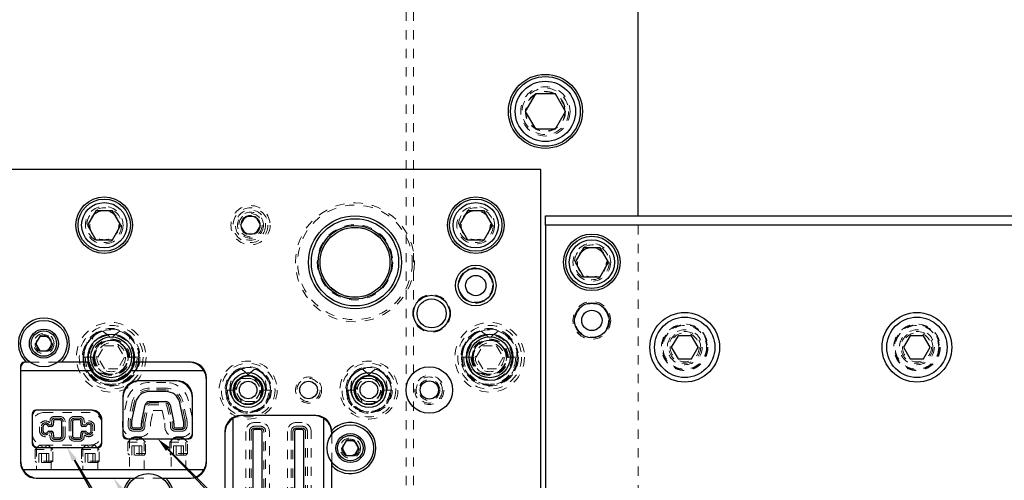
# Model space of a CAD drawing. Header units: inches. Extents: x 1802 to 2468, y -253 to -72.
# Tile 323 of 570: x 2078.8 to 2089.41, y -87.59 to -82.63. Entities that reach past the tile are written whole.
import ezdxf

# ---------------------------------------------------------------- set-up
doc = ezdxf.new("R2010")
doc.units = ezdxf.units.IN
doc.header["$LTSCALE"] = 0.5
doc.header["$MEASUREMENT"] = 0
doc.linetypes.add('HIDDEN', pattern=[0.225, 0.15, -0.075])
for name, color, linetype in [('DIE-M-S', 8, 'Continuous'), ('DIE-M-S2', 1, 'Continuous'), ('DIE-M-S3', 8, 'Continuous'), ('DSS-M-S', 53, 'Continuous'), ('RAI-M-S', 8, 'Continuous'), ('SID-M-S', 105, 'Continuous'), ('SVD-M-S', 8, 'Continuous')]:
    doc.layers.add(name, color=color, linetype=linetype)

msp = doc.modelspace()

# ---------------------------------------------------------------- linework, layer by layer
at = {"layer": 'DIE-M-S', "linetype": 'Continuous', "lineweight": 25}
for p, q in [((2084.41416, -84.2431), (2069.91416, -84.2431)), ((2084.41416, -91.7931), (2084.41416, -84.2431)), ((2078.81416, -86.3581), (2078.81416, -87.3981)), ((2078.87541, -86.3181), (2078.85416, -86.3181)), ((2078.91416, -86.3181), (2078.87541, -86.3181)), ((2078.91416, -86.3181), (2078.87541, -86.3181)), ((2079.2529, -86.3181), (2079.21416, -86.3181)), ((2079.2529, -86.3181), (2079.21416, -86.3181)), ((2079.54473, -86.3181), (2079.2529, -86.3181)), ((2080.64416, -86.3181), (2080.03358, -86.3181)), ((2078.81416, -86.4081), (2078.81416, -87.3781)), ((2078.81416, -86.4081), (2079.57169, -86.4081)), ((2080.00663, -86.4081), (2080.78571, -86.4081)), ((2080.81416, -87.3981), (2080.81416, -86.4881)), ((2080.49416, -86.51761), (2080.08416, -86.51761)), ((2080.81416, -87.3781), (2080.81416, -86.5081)), ((2079.91416, -86.68761), (2079.91416, -87.10261)), ((2080.66416, -87.10261), (2080.66416, -86.68761)), ((2078.93916, -86.87548), (2078.93916, -87.19548)), ((2079.58416, -86.83548), (2078.97916, -86.83548)), ((2081.99416, -86.8931), (2081.18416, -86.8931)), ((2079.68916, -87.19548), (2079.68916, -86.94048)), ((2081.01416, -87.0631), (2081.01416, -87.80436)), ((2082.16416, -87.0931), (2082.16416, -87.0631)), ((2078.97916, -87.23548), (2079.64916, -87.23548)), ((2079.95416, -87.14261), (2080.62416, -87.14261)), ((2082.16416, -87.43185), (2082.16416, -87.3931)), ((2082.16416, -87.92269), (2082.16416, -87.43185)), ((2080.78571, -87.4781), (2078.8426, -87.4781)), ((2078.98416, -87.5681), (2080.00041, -87.5681)), ((2080.00041, -87.5681), (2080.03916, -87.5681)), ((2080.00041, -87.5681), (2080.03916, -87.5681)), ((2080.33916, -87.5681), (2080.3779, -87.5681)), ((2080.33916, -87.5681), (2080.3779, -87.5681)), ((2080.3779, -87.5681), (2080.64416, -87.5681))]:
    msp.add_line(p, q, dxfattribs=at)
at = {"layer": 'DIE-M-S', "linetype": 'HIDDEN', "lineweight": 18}
for p, q in [((2079.21416, -86.3181), (2078.91416, -86.3181)), ((2079.21416, -86.3181), (2078.91416, -86.3181)), ((2082.16416, -87.3931), (2082.16416, -87.0931)), ((2078.98466, -87.23548), (2078.98466, -87.4781)), ((2079.14366, -87.4781), (2079.14366, -87.23548)), ((2079.48466, -87.23548), (2079.48466, -87.4781)), ((2079.64366, -87.4781), (2079.64366, -87.23548)), ((2079.98466, -87.14261), (2079.98466, -87.4781)), ((2080.14366, -87.4781), (2080.14366, -87.14261)), ((2080.43466, -87.14261), (2080.43466, -87.4781)), ((2080.59366, -87.4781), (2080.59366, -87.14261)), ((2080.03916, -87.5681), (2080.33916, -87.5681)), ((2080.03916, -87.5681), (2080.33916, -87.5681))]:
    msp.add_line(p, q, dxfattribs=at)
at = {"layer": 'DIE-M-S', "linetype": 'Continuous', "lineweight": 25}
for centre, radius in [((2079.71416, -84.8431), 0.3045), ((2083.71416, -84.8431), 0.3045), ((2081.28916, -84.8431), 0.1005), ((2082.41416, -85.2431), 0.5006), ((2083.71416, -85.4931), 0.21875), ((2083.71416, -85.4931), 0.1875), ((2083.23916, -85.7931), 0.195), ((2083.23916, -85.7931), 0.15625), ((2083.21416, -86.6181), 0.25), ((2081.26416, -86.6181), 0.1875), ((2082.56416, -86.6181), 0.1875), ((2081.91416, -86.6181), 0.09475)]:
    msp.add_circle(centre, radius, dxfattribs=at)
at = {"layer": 'DIE-M-S', "linetype": 'HIDDEN', "lineweight": 18}
for centre, radius in [((2079.71416, -84.8431), 0.203), ((2082.41416, -85.2431), 0.64), ((2083.71416, -84.8431), 0.203), ((2079.06416, -86.1181), 0.0795), ((2082.36416, -87.2431), 0.0795)]:
    msp.add_circle(centre, radius, dxfattribs=at)
at = {"layer": 'DIE-M-S', "linetype": 'Continuous', "lineweight": 25}
for centre, radius, start, end in [((2079.06416, -86.1181), 0.275, 313.341758, 226.658242), ((2078.87416, -86.3781), 0.06, 90, 180), ((2078.85416, -86.3581), 0.04, 90, 180), ((2079.78916, -86.2656), 0.26, 191.649438, 213.235182), ((2079.78916, -86.2656), 0.26, 326.764818, 348.350562), ((2080.62416, -86.5081), 0.19, 31.756864, 90), ((2080.64416, -86.4881), 0.17, 0, 90), ((2079.78916, -86.2656), 0.26, 213.235182, 326.764818), ((2080.62416, -86.5081), 0.19, 0, 31.756864), ((2080.08416, -86.68761), 0.17, 90, 180), ((2080.49416, -86.68761), 0.17, 0, 90), ((2078.97916, -86.87548), 0.04, 90, 180), ((2079.58416, -86.94048), 0.105, 0, 90), ((2081.18416, -87.0631), 0.17, 90, 180), ((2081.99416, -87.0631), 0.17, 2.872487, 90), ((2082.36416, -87.2431), 0.275, 223.341758, 136.723121), ((2079.95416, -87.10261), 0.04, 180, 270), ((2080.62416, -87.10261), 0.04, 270, 0), ((2081.99416, -87.0631), 0.17, 0, 2.872487), ((2078.97916, -87.19548), 0.04, 180, 270), ((2079.64916, -87.19548), 0.04, 270, 0), ((2079.00416, -87.3781), 0.19, 180, 211.756864), ((2078.98416, -87.3981), 0.17, 180, 270), ((2080.64416, -87.3981), 0.17, 270, 0), ((2080.62416, -87.3781), 0.19, 328.243136, 0), ((2079.00416, -87.3781), 0.19, 211.756864, 270), ((2080.62416, -87.3781), 0.19, 270, 328.243136), ((2080.18916, -87.7681), 0.275, 133.341758, 46.658242)]:
    msp.add_arc(centre, radius, start, end, dxfattribs=at)
at = {"layer": 'DIE-M-S2', "linetype": 'Continuous', "lineweight": 25}
for p, q in [((2080.47416, -86.51761), (2080.10416, -86.51761)), ((2079.91416, -86.70761), (2079.91416, -87.08261)), ((2080.37773, -86.63401), (2080.20059, -86.63401)), ((2080.66416, -87.08261), (2080.66416, -86.70761)), ((2080.05127, -86.75433), (2080.01301, -86.93014)), ((2080.11776, -86.95293), (2080.15602, -86.77712)), ((2080.20059, -86.74121), (2080.37773, -86.74121)), ((2080.4223, -86.77712), (2080.46056, -86.95293)), ((2080.5653, -86.93014), (2080.52704, -86.75433)), ((2078.93916, -86.89548), (2078.93916, -87.17548)), ((2079.56416, -86.83548), (2078.99916, -86.83548)), ((2081.10416, -88.2881), (2081.10416, -86.92155)), ((2081.97416, -86.8931), (2081.20416, -86.8931)), ((2082.07416, -86.92155), (2082.07416, -88.07603)), ((2079.05446, -87.0132), (2079.05446, -87.05777)), ((2079.14664, -87.0096), (2079.11816, -87.0096)), ((2079.16657, -86.9503), (2079.16266, -86.99491)), ((2079.23306, -86.93788), (2079.18012, -86.93788)), ((2079.25666, -87.10948), (2079.25666, -86.96148)), ((2079.37166, -86.96148), (2079.37166, -87.10948)), ((2079.4482, -86.93788), (2079.39526, -86.93788)), ((2079.46566, -86.99491), (2079.46175, -86.9503)), ((2079.51016, -87.0096), (2079.48168, -87.0096)), ((2079.57386, -87.05777), (2079.57386, -87.0132)), ((2079.68916, -87.17548), (2079.68916, -86.96048)), ((2080.00839, -86.9731), (2080.00839, -87.00261)), ((2080.03199, -87.02621), (2080.09699, -87.02621)), ((2080.11559, -87.00761), (2080.11559, -86.9731)), ((2080.46272, -86.9731), (2080.46272, -87.00761)), ((2080.48132, -87.02621), (2080.54632, -87.02621)), ((2080.56992, -87.00261), (2080.56992, -86.9731)), ((2079.11816, -87.06137), (2079.14664, -87.06137)), ((2079.16266, -87.07605), (2079.16657, -87.12067)), ((2079.18012, -87.13308), (2079.23306, -87.13308)), ((2079.39526, -87.13308), (2079.4482, -87.13308)), ((2079.46175, -87.12067), (2079.46566, -87.07605)), ((2079.48168, -87.06137), (2079.51016, -87.06137)), ((2081.31339, -87.06322), (2081.31339, -88.14322)), ((2081.39699, -87.04462), (2081.33199, -87.04462)), ((2081.41559, -88.07549), (2081.41559, -87.06322)), ((2081.76272, -87.06322), (2081.76272, -88.07549)), ((2081.84632, -87.04462), (2081.78132, -87.04462)), ((2081.86492, -88.14322), (2081.86492, -87.06322)), ((2082.16416, -87.0931), (2082.16416, -87.0831)), ((2078.99916, -87.23548), (2079.62916, -87.23548)), ((2079.97416, -87.14261), (2080.60416, -87.14261)), ((2082.16416, -87.43185), (2082.16416, -87.3931))]:
    msp.add_line(p, q, dxfattribs=at)
at = {"layer": 'DIE-M-S2', "linetype": 'HIDDEN', "lineweight": 18}
msp.add_line((2082.16416, -87.3931), (2082.16416, -87.0931), dxfattribs=at)
at = {"layer": 'DIE-M-S2', "linetype": 'Continuous', "lineweight": 25}
for radius in [0.25, 0.09835]:
    msp.add_circle((2083.21416, -86.6181), radius, dxfattribs=at)
at = {"layer": 'DIE-M-S2', "linetype": 'HIDDEN', "lineweight": 18}
msp.add_circle((2083.21416, -86.6181), 0.11238, dxfattribs=at)
at = {"layer": 'DIE-M-S2', "linetype": 'Continuous', "lineweight": 25}
for centre, radius, start, end in [((2080.10416, -86.70761), 0.19, 90, 180), ((2080.47416, -86.70761), 0.19, 0, 90), ((2080.20059, -86.78682), 0.15281, 90, 167.722994), ((2080.37773, -86.78682), 0.15281, 12.277006, 90), ((2080.20059, -86.78682), 0.04561, 90, 167.722994), ((2080.37773, -86.78682), 0.04561, 12.277006, 90), ((2078.99916, -86.89548), 0.06, 90, 180), ((2079.56416, -86.96048), 0.125, 0, 90), ((2081.20416, -87.0831), 0.19, 121.756864, 180), ((2081.20416, -87.0831), 0.19, 90, 121.756864), ((2081.97416, -87.0831), 0.19, 58.243136, 90), ((2081.97416, -87.0831), 0.19, 0, 58.243136), ((2079.08069, -87.0132), 0.02624, 27.717748, 180), ((2079.11816, -86.99351), 0.01609, 207.717748, 270), ((2079.14664, -86.99351), 0.01609, 270, 355), ((2079.18012, -86.95148), 0.0136, 90, 175), ((2079.23306, -86.96148), 0.0236, 0, 90), ((2079.39526, -86.96148), 0.0236, 90, 180), ((2079.4482, -86.95148), 0.0136, 5, 90), ((2079.48168, -86.99351), 0.01609, 185, 270), ((2079.51016, -86.99351), 0.01609, 270, 332.282252), ((2079.54762, -87.0132), 0.02624, 0, 152.282252), ((2080.21042, -86.9731), 0.20203, 167.722994, 180), ((2080.03199, -87.00261), 0.0236, 180, 270), ((2080.09699, -87.00761), 0.0186, 270, 0), ((2080.21042, -86.9731), 0.09483, 167.722994, 180), ((2080.3679, -86.9731), 0.09483, 0, 12.277006), ((2080.48132, -87.00761), 0.0186, 180, 270), ((2080.54632, -87.00261), 0.0236, 270, 0), ((2080.3679, -86.9731), 0.20203, 0, 12.277006), ((2079.08069, -87.05777), 0.02624, 180, 332.282252), ((2079.11816, -87.07746), 0.01609, 90, 152.282252), ((2079.14664, -87.07746), 0.01609, 5, 90), ((2079.18012, -87.11948), 0.0136, 185, 270), ((2079.23306, -87.10948), 0.0236, 270, 0), ((2079.39526, -87.10948), 0.0236, 180, 270), ((2079.4482, -87.11948), 0.0136, 270, 355), ((2079.48168, -87.07746), 0.01609, 90, 175), ((2079.51016, -87.07746), 0.01609, 27.717748, 90), ((2079.54762, -87.05777), 0.02624, 207.717748, 0), ((2079.97416, -87.08261), 0.06, 180, 270), ((2080.60416, -87.08261), 0.06, 270, 0), ((2081.33199, -87.06322), 0.0186, 90, 180), ((2081.39699, -87.06322), 0.0186, 0, 90), ((2081.78132, -87.06322), 0.0186, 90, 180), ((2081.84632, -87.06322), 0.0186, 0, 90), ((2078.99916, -87.17548), 0.06, 180, 270), ((2079.62916, -87.17548), 0.06, 270, 0)]:
    msp.add_arc(centre, radius, start, end, dxfattribs=at)
at = {"layer": 'DIE-M-S3', "linetype": 'HIDDEN', "lineweight": 18}
for p, q in [((2080.37773, -86.59761), (2080.20059, -86.59761)), ((2080.37773, -86.61761), (2080.20059, -86.61761)), ((2080.01571, -86.74659), (2079.97745, -86.9224)), ((2080.03525, -86.75084), (2079.99699, -86.92665)), ((2080.13379, -86.95642), (2080.17205, -86.78061)), ((2080.15333, -86.96067), (2080.19159, -86.78486)), ((2080.20059, -86.75761), (2080.37773, -86.75761)), ((2080.20059, -86.77761), (2080.37773, -86.77761)), ((2080.38673, -86.78486), (2080.42499, -86.96067)), ((2080.40627, -86.78061), (2080.44453, -86.95642)), ((2080.58133, -86.92665), (2080.54307, -86.75084)), ((2080.60087, -86.9224), (2080.56261, -86.74659)), ((2079.23306, -86.90148), (2079.18012, -86.90148)), ((2079.23306, -86.92148), (2079.18012, -86.92148)), ((2079.4482, -86.90148), (2079.39526, -86.90148)), ((2079.4482, -86.92148), (2079.39526, -86.92148)), ((2079.01806, -87.0132), (2079.01806, -87.05777)), ((2079.03806, -87.0132), (2079.03806, -87.05777)), ((2079.14177, -86.9932), (2079.12125, -86.9932)), ((2079.13031, -86.94713), (2079.12903, -86.96172)), ((2079.15023, -86.94887), (2079.14675, -86.98863)), ((2079.27306, -87.10948), (2079.27306, -86.96148)), ((2079.29306, -87.10948), (2079.29306, -86.96148)), ((2079.33526, -86.96148), (2079.33526, -87.10948)), ((2079.35526, -86.96148), (2079.35526, -87.10948)), ((2079.48157, -86.98863), (2079.47809, -86.94887)), ((2079.50707, -86.9932), (2079.48655, -86.9932)), ((2079.49929, -86.96172), (2079.49801, -86.94713)), ((2079.59026, -87.05777), (2079.59026, -87.0132)), ((2079.61026, -87.05777), (2079.61026, -87.0132)), ((2079.97199, -86.9731), (2079.97199, -87.00261)), ((2079.99199, -86.9731), (2079.99199, -87.00261)), ((2080.13199, -87.00761), (2080.13199, -86.9731)), ((2080.15199, -87.00761), (2080.15199, -86.9731)), ((2080.42632, -86.9731), (2080.42632, -87.00761)), ((2080.44632, -86.9731), (2080.44632, -87.00761)), ((2080.58632, -87.00261), (2080.58632, -86.9731)), ((2080.60632, -87.00261), (2080.60632, -86.9731)), ((2081.39699, -87.00822), (2081.33199, -87.00822)), ((2081.39699, -87.02822), (2081.33199, -87.02822)), ((2081.84632, -87.00822), (2081.78132, -87.00822)), ((2081.84632, -87.02822), (2081.78132, -87.02822)), ((2079.12125, -87.07777), (2079.14177, -87.07777)), ((2079.12903, -87.10925), (2079.13031, -87.12384)), ((2079.14675, -87.08234), (2079.15023, -87.1221)), ((2079.47809, -87.1221), (2079.48157, -87.08234)), ((2079.48655, -87.07777), (2079.50707, -87.07777)), ((2079.49801, -87.12384), (2079.49929, -87.10925)), ((2080.03199, -87.04261), (2080.09699, -87.04261)), ((2080.03199, -87.06261), (2080.09699, -87.06261)), ((2080.48132, -87.04261), (2080.54632, -87.04261)), ((2080.48132, -87.06261), (2080.54632, -87.06261)), ((2081.27699, -87.06322), (2081.27699, -88.14322)), ((2081.29699, -87.06322), (2081.29699, -88.14322)), ((2081.43199, -88.07549), (2081.43199, -87.06322)), ((2081.45199, -88.06782), (2081.45199, -87.06322)), ((2081.72632, -87.06322), (2081.72632, -88.06782)), ((2081.74632, -87.06322), (2081.74632, -88.07549)), ((2081.88132, -88.14322), (2081.88132, -87.06322)), ((2081.90132, -88.14322), (2081.90132, -87.06322)), ((2079.18012, -87.14948), (2079.23306, -87.14948)), ((2079.18012, -87.16948), (2079.23306, -87.16948)), ((2079.39526, -87.14948), (2079.4482, -87.14948)), ((2079.39526, -87.16948), (2079.4482, -87.16948))]:
    msp.add_line(p, q, dxfattribs=at)
for centre, radius in [((2081.28916, -84.8431), 0.211), ((2081.28916, -84.8431), 0.1405), ((2082.41416, -85.2431), 0.40625), ((2083.71416, -85.4931), 0.19), ((2083.23916, -85.7931), 0.20312), ((2079.78916, -86.2656), 0.34375), ((2079.78916, -86.2656), 0.31), ((2083.86416, -86.2656), 0.34375), ((2083.86416, -86.2656), 0.31), ((2079.78916, -86.2656), 0.24), ((2083.86416, -86.2656), 0.24), ((2079.78916, -86.2656), 0.155), ((2083.86416, -86.2656), 0.155), ((2081.26416, -86.6181), 0.28906), ((2082.56416, -86.6181), 0.28906), ((2082.56416, -86.6181), 0.25), ((2081.91416, -86.6181), 0.125), ((2082.56416, -86.6181), 0.125), ((2083.21416, -86.6181), 0.14062)]:
    msp.add_circle(centre, radius, dxfattribs=at)
at = {"layer": 'DIE-M-S3', "linetype": 'Continuous', "lineweight": 25}
for centre, radius in [((2079.78916, -86.2656), 0.25), ((2079.78916, -86.2656), 0.22), ((2083.86416, -86.2656), 0.25), ((2083.86416, -86.2656), 0.22), ((2082.56416, -86.6181), 0.1575), ((2082.56416, -86.6181), 0.09475)]:
    msp.add_circle(centre, radius, dxfattribs=at)
at = {"layer": 'DIE-M-S3', "linetype": 'HIDDEN', "lineweight": 18}
for centre, radius, start, end in [((2080.20059, -86.78682), 0.18921, 90, 167.722994), ((2080.37773, -86.78682), 0.18921, 12.277006, 90), ((2080.20059, -86.78682), 0.16921, 90, 167.722994), ((2080.37773, -86.78682), 0.16921, 12.277006, 90), ((2080.20059, -86.78682), 0.02921, 90, 167.722994), ((2080.20059, -86.78682), 0.00921, 90, 167.722994), ((2080.37773, -86.78682), 0.02921, 12.277006, 90), ((2080.37773, -86.78682), 0.00921, 12.277006, 90), ((2079.18012, -86.95148), 0.05, 90, 175), ((2079.18012, -86.95148), 0.03, 90, 175), ((2079.23306, -86.96148), 0.06, 0, 90), ((2079.23306, -86.96148), 0.04, 0, 90), ((2079.39526, -86.96148), 0.06, 90, 180), ((2079.39526, -86.96148), 0.04, 90, 180), ((2079.4482, -86.95148), 0.05, 5, 90), ((2079.4482, -86.95148), 0.03, 5, 90), ((2080.21042, -86.9731), 0.23843, 167.722994, 180), ((2080.21042, -86.9731), 0.21843, 167.722994, 180), ((2080.3679, -86.9731), 0.21843, 0, 12.277006), ((2080.3679, -86.9731), 0.23843, 0, 12.277006), ((2079.08069, -87.0132), 0.06264, 50.136522, 180), ((2079.08069, -87.0132), 0.04264, 31.654335, 180), ((2079.12125, -86.9882), 0.005, 211.654335, 270), ((2079.12405, -86.96128), 0.005, 230.136522, 355), ((2079.14177, -86.9882), 0.005, 270, 355), ((2079.48655, -86.9882), 0.005, 185, 270), ((2079.50427, -86.96128), 0.005, 185, 309.863478), ((2079.50707, -86.9882), 0.005, 270, 328.345665), ((2079.54762, -87.0132), 0.06264, 0, 129.863478), ((2079.54762, -87.0132), 0.04264, 0, 148.345665), ((2080.03199, -87.00261), 0.06, 180, 270), ((2080.03199, -87.00261), 0.04, 180, 270), ((2080.09699, -87.00761), 0.035, 270, 0), ((2080.09699, -87.00761), 0.055, 270, 0), ((2080.21042, -86.9731), 0.07843, 167.722994, 180), ((2080.21042, -86.9731), 0.05843, 167.722994, 180), ((2080.3679, -86.9731), 0.05843, 0, 12.277006), ((2080.48132, -87.00761), 0.055, 180, 270), ((2080.3679, -86.9731), 0.07843, 0, 12.277006), ((2080.48132, -87.00761), 0.035, 180, 270), ((2080.54632, -87.00261), 0.04, 270, 0), ((2080.54632, -87.00261), 0.06, 270, 0), ((2081.33199, -87.06322), 0.055, 90, 180), ((2081.33199, -87.06322), 0.035, 90, 180), ((2081.39699, -87.06322), 0.055, 0, 90), ((2081.39699, -87.06322), 0.035, 0, 90), ((2081.78132, -87.06322), 0.055, 90, 180), ((2081.78132, -87.06322), 0.035, 90, 180), ((2081.84632, -87.06322), 0.055, 0, 90), ((2081.84632, -87.06322), 0.035, 0, 90), ((2079.08069, -87.05777), 0.06264, 180, 309.863478), ((2079.08069, -87.05777), 0.04264, 180, 328.345665), ((2079.12125, -87.08277), 0.005, 90, 148.345665), ((2079.12405, -87.10969), 0.005, 5, 129.863478), ((2079.18012, -87.11948), 0.05, 185, 270), ((2079.14177, -87.08277), 0.005, 5, 90), ((2079.18012, -87.11948), 0.03, 185, 270), ((2079.23306, -87.10948), 0.04, 270, 0), ((2079.23306, -87.10948), 0.06, 270, 0), ((2079.39526, -87.10948), 0.06, 180, 270), ((2079.39526, -87.10948), 0.04, 180, 270), ((2079.4482, -87.11948), 0.03, 270, 355), ((2079.4482, -87.11948), 0.05, 270, 355), ((2079.48655, -87.08277), 0.005, 90, 175), ((2079.50427, -87.10969), 0.005, 50.136522, 175), ((2079.50707, -87.08277), 0.005, 31.654335, 90), ((2079.54762, -87.05777), 0.06264, 230.136522, 0), ((2079.54762, -87.05777), 0.04264, 211.654335, 0)]:
    msp.add_arc(centre, radius, start, end, dxfattribs=at)
at = {"layer": 'DSS-M-S', "linetype": 'Continuous', "lineweight": 25}
msp.add_line((2085.46416, -84.7431), (2085.46416, -78.2431), dxfattribs=at)
at = {"layer": 'DSS-M-S', "linetype": 'HIDDEN', "lineweight": 18}
for p, q in [((2082.96416, -79.7431), (2082.96416, -93.62615)), ((2083.04416, -79.7431), (2083.04416, -96.7431)), ((2080.37773, -86.53761), (2080.20059, -86.53761)), ((2079.95708, -86.73383), (2079.91882, -86.90964)), ((2080.6595, -86.90964), (2080.62124, -86.73383)), ((2079.56416, -86.86048), (2079.06416, -86.86048)), ((2080.21199, -86.97327), (2080.24152, -86.83761)), ((2080.24152, -86.83761), (2080.3368, -86.83761)), ((2080.3368, -86.83761), (2080.36632, -86.97327)), ((2078.93916, -86.98548), (2078.93916, -87.08548)), ((2079.68916, -87.08548), (2079.68916, -86.98548)), ((2079.91199, -86.9731), (2079.91199, -87.00261)), ((2080.21199, -87.00761), (2080.21199, -86.97327)), ((2080.36632, -86.97327), (2080.36632, -87.00761)), ((2080.66632, -87.00261), (2080.66632, -86.9731)), ((2081.39699, -86.96822), (2081.33199, -86.96822)), ((2081.84632, -86.96822), (2081.78132, -86.96822)), ((2080.03199, -87.12261), (2080.09699, -87.12261)), ((2080.48132, -87.12261), (2080.54632, -87.12261)), ((2081.23699, -87.06322), (2081.23699, -88.14322)), ((2081.49199, -88.12322), (2081.49199, -87.06322)), ((2081.68632, -87.06322), (2081.68632, -88.12322)), ((2081.94132, -88.14322), (2081.94132, -87.06322)), ((2079.06416, -87.21048), (2079.56416, -87.21048))]:
    msp.add_line(p, q, dxfattribs=at)
at = {"layer": 'DSS-M-S', "linetype": 'Continuous', "lineweight": 25}
msp.add_circle((2084.46416, -83.6181), 0.3985, dxfattribs=at)
at = {"layer": 'DSS-M-S', "linetype": 'HIDDEN', "lineweight": 18}
for centre, radius in [((2084.46416, -83.6181), 0.2655), ((2084.46416, -83.6181), 0.21095), ((2079.71416, -84.8431), 0.15625), ((2083.71416, -84.8431), 0.15625), ((2084.96416, -85.2431), 0.15625), ((2081.26416, -86.6181), 0.28905), ((2082.56416, -86.6181), 0.28905), ((2081.91416, -86.6181), 0.1405), ((2083.21416, -86.6181), 0.15625)]:
    msp.add_circle(centre, radius, dxfattribs=at)
for centre, radius, start, end in [((2080.20059, -86.78682), 0.24921, 90, 167.722994), ((2080.37773, -86.78682), 0.24921, 12.277006, 90), ((2079.06416, -86.98548), 0.125, 90, 180), ((2079.56416, -86.98548), 0.125, 0, 90), ((2080.21042, -86.9731), 0.29843, 167.722994, 180), ((2080.3679, -86.9731), 0.29843, 0, 12.277006), ((2080.03199, -87.00261), 0.12, 180, 270), ((2080.09699, -87.00761), 0.115, 270, 0), ((2080.48132, -87.00761), 0.115, 180, 270), ((2080.54632, -87.00261), 0.12, 270, 0), ((2081.33199, -87.06322), 0.095, 90, 180), ((2081.39699, -87.06322), 0.095, 0, 90), ((2081.78132, -87.06322), 0.095, 90, 180), ((2081.84632, -87.06322), 0.095, 0, 90), ((2079.06416, -87.08548), 0.125, 180, 270), ((2079.56416, -87.08548), 0.125, 270, 0)]:
    msp.add_arc(centre, radius, start, end, dxfattribs=at)
at = {"layer": 'RAI-M-S', "linetype": 'Continuous', "lineweight": 25}
for p, q in [((2084.46416, -84.7431), (2091.36416, -84.7431)), ((2084.46416, -84.8431), (2084.46416, -84.7431)), ((2084.46416, -84.8431), (2084.46416, -91.6431)), ((2091.36416, -84.8431), (2084.46416, -84.8431))]:
    msp.add_line(p, q, dxfattribs=at)
at = {"layer": 'RAI-M-S', "linetype": 'HIDDEN', "lineweight": 18}
msp.add_line((2085.46416, -91.7431), (2085.46416, -84.7431), dxfattribs=at)
at = {"layer": 'RAI-M-S', "linetype": 'Continuous', "lineweight": 25}
for centre, radius in [((2084.96416, -85.2431), 0.3045), ((2084.96416, -85.8681), 0.1875)]:
    msp.add_circle(centre, radius, dxfattribs=at)
at = {"layer": 'RAI-M-S', "linetype": 'HIDDEN', "lineweight": 18}
for centre, radius in [((2084.96416, -85.2431), 0.203), ((2084.96416, -85.8681), 0.20312), ((2085.96416, -86.1581), 0.2505), ((2088.46416, -86.1581), 0.2505), ((2085.96416, -86.1581), 0.15625), ((2088.46416, -86.1581), 0.15625)]:
    msp.add_circle(centre, radius, dxfattribs=at)
at = {"layer": 'SID-M-S'}
for p, q in [((2080.39706, -87.25527), (2094.71594, -102.20627)), ((2080.39974, -87.25265), (2095.43008, -102.20959)), ((2079.38991, -87.37186), (2087.61394, -102.17638)), ((2079.39474, -87.36906), (2088.33003, -102.17991))]:
    msp.add_line(p, q, dxfattribs=at)
for points in [[(2079.36719, -87.38448), (2079.31416, -87.23548), (2079.36719, -87.38448), (2079.41264, -87.35923)], [(2079.37248, -87.38249), (2079.31416, -87.23548), (2079.37248, -87.38249), (2079.41701, -87.35563)], [(2080.37828, -87.27326), (2080.28916, -87.14261), (2080.37828, -87.27326), (2080.41584, -87.23729)], [(2080.3814, -87.27108), (2080.28916, -87.14261), (2080.3814, -87.27108), (2080.41808, -87.23422)], [(2079.88042, -87.7117), (2079.81416, -87.5681), (2079.88042, -87.7117), (2079.92341, -87.68245)]]:
    msp.add_solid(points, dxfattribs=at)
at = {"layer": 'SVD-M-S', "linetype": 'Continuous', "lineweight": 25}
for p, q in [((2084.35591, -83.4306), (2084.24765, -83.6181)), ((2084.57241, -83.4306), (2084.35591, -83.4306)), ((2084.68067, -83.6181), (2084.57241, -83.4306)), ((2084.24765, -83.6181), (2084.35591, -83.8056)), ((2084.57241, -83.8056), (2084.68067, -83.6181)), ((2084.35591, -83.8056), (2084.57241, -83.8056)), ((2079.62409, -84.6871), (2079.53403, -84.8431)), ((2079.80423, -84.6871), (2079.62409, -84.6871)), ((2079.89429, -84.8431), (2079.80423, -84.6871)), ((2083.62409, -84.6871), (2083.53403, -84.8431)), ((2083.80423, -84.6871), (2083.62409, -84.6871)), ((2083.89429, -84.8431), (2083.80423, -84.6871)), ((2079.53403, -84.8431), (2079.62409, -84.9991)), ((2079.80423, -84.9991), (2079.89429, -84.8431)), ((2083.53403, -84.8431), (2083.62409, -84.9991)), ((2083.80423, -84.9991), (2083.89429, -84.8431)), ((2079.62409, -84.9991), (2079.80423, -84.9991)), ((2083.62409, -84.9991), (2083.80423, -84.9991)), ((2084.87409, -85.0871), (2084.78403, -85.2431)), ((2085.05423, -85.0871), (2084.87409, -85.0871)), ((2085.14429, -85.2431), (2085.05423, -85.0871)), ((2084.78403, -85.2431), (2084.87409, -85.3991)), ((2085.05423, -85.3991), (2085.14429, -85.2431)), ((2084.87409, -85.3991), (2085.05423, -85.3991)), ((2079.01905, -86.03998), (2078.97395, -86.1181)), ((2079.10926, -86.03998), (2079.01905, -86.03998)), ((2079.15437, -86.1181), (2079.10926, -86.03998)), ((2085.89199, -86.0331), (2085.81982, -86.1581)), ((2086.03633, -86.0331), (2085.89199, -86.0331)), ((2086.1085, -86.1581), (2086.03633, -86.0331)), ((2088.39199, -86.0331), (2088.31982, -86.1581)), ((2088.53633, -86.0331), (2088.39199, -86.0331)), ((2088.6085, -86.1581), (2088.53633, -86.0331)), ((2078.97395, -86.1181), (2079.01905, -86.19623)), ((2079.10926, -86.19623), (2079.15437, -86.1181)), ((2085.81982, -86.1581), (2085.89199, -86.2831)), ((2086.03633, -86.2831), (2086.1085, -86.1581)), ((2088.31982, -86.1581), (2088.39199, -86.2831)), ((2088.53633, -86.2831), (2088.6085, -86.1581)), ((2079.01905, -86.19623), (2079.10926, -86.19623)), ((2085.89199, -86.2831), (2086.03633, -86.2831)), ((2088.39199, -86.2831), (2088.53633, -86.2831)), ((2078.99218, -87.23508), (2078.99178, -87.23548)), ((2079.63654, -87.23548), (2079.63614, -87.23508)), ((2082.31905, -87.16498), (2082.27395, -87.2431)), ((2082.27395, -87.2431), (2082.31905, -87.32123)), ((2082.40926, -87.16498), (2082.31905, -87.16498)), ((2082.45437, -87.2431), (2082.40926, -87.16498)), ((2082.40926, -87.32123), (2082.45437, -87.2431)), ((2082.31905, -87.32123), (2082.40926, -87.32123))]:
    msp.add_line(p, q, dxfattribs=at)
at = {"layer": 'SVD-M-S', "linetype": 'HIDDEN', "lineweight": 18}
for p, q in [((2081.18091, -84.8431), (2081.23503, -84.74935)), ((2081.23503, -84.74935), (2081.34329, -84.74935)), ((2081.34329, -84.74935), (2081.39741, -84.8431)), ((2081.23503, -84.93685), (2081.18091, -84.8431)), ((2081.39741, -84.8431), (2081.34329, -84.93685)), ((2081.34329, -84.93685), (2081.23503, -84.93685)), ((2079.98827, -86.04751), (2079.97135, -86.03319)), ((2084.06327, -86.04751), (2084.04635, -86.03319)), ((2079.64482, -86.2656), (2079.71699, -86.1406)), ((2079.71699, -86.1406), (2079.86133, -86.1406)), ((2079.86133, -86.1406), (2079.9335, -86.2656)), ((2079.94233, -86.16695), (2079.94804, -86.18923)), ((2083.71982, -86.2656), (2083.79199, -86.1406)), ((2083.79199, -86.1406), (2083.93633, -86.1406)), ((2083.93633, -86.1406), (2084.0085, -86.2656)), ((2084.01733, -86.16695), (2084.02304, -86.18923)), ((2079.51063, -86.2656), (2079.4869, -86.2656)), ((2079.60697, -86.2656), (2079.49385, -86.2656)), ((2079.49385, -86.2656), (2079.60697, -86.2656)), ((2079.61392, -86.2656), (2079.51063, -86.2656)), ((2079.71699, -86.3906), (2079.64482, -86.2656)), ((2079.9335, -86.2656), (2079.86133, -86.3906)), ((2079.96596, -86.2656), (2079.9644, -86.2656)), ((2079.97135, -86.2656), (2079.96596, -86.2656)), ((2079.97895, -86.2656), (2079.97135, -86.2656)), ((2080.03411, -86.2656), (2079.97895, -86.2656)), ((2080.08447, -86.2656), (2080.03411, -86.2656)), ((2080.08986, -86.2656), (2080.08447, -86.2656)), ((2080.08986, -86.2656), (2080.09142, -86.2656)), ((2083.58563, -86.2656), (2083.5619, -86.2656)), ((2083.68197, -86.2656), (2083.56885, -86.2656)), ((2083.56885, -86.2656), (2083.68197, -86.2656)), ((2083.68892, -86.2656), (2083.58563, -86.2656)), ((2083.79199, -86.3906), (2083.71982, -86.2656)), ((2084.0085, -86.2656), (2083.93633, -86.3906)), ((2084.04096, -86.2656), (2084.0394, -86.2656)), ((2084.04635, -86.2656), (2084.04096, -86.2656)), ((2084.05395, -86.2656), (2084.04635, -86.2656)), ((2084.10911, -86.2656), (2084.05395, -86.2656)), ((2084.15947, -86.2656), (2084.10911, -86.2656)), ((2084.16486, -86.2656), (2084.15947, -86.2656)), ((2084.16486, -86.2656), (2084.16642, -86.2656)), ((2079.86133, -86.3906), (2079.71699, -86.3906)), ((2083.93633, -86.3906), (2083.79199, -86.3906)), ((2081.11982, -86.6181), (2081.19199, -86.4931)), ((2081.19199, -86.4931), (2081.33633, -86.4931)), ((2081.33633, -86.4931), (2081.4085, -86.6181)), ((2081.42297, -86.44362), (2081.41322, -86.43522)), ((2082.41982, -86.6181), (2082.49199, -86.4931)), ((2082.49199, -86.4931), (2082.63633, -86.4931)), ((2082.63633, -86.4931), (2082.7085, -86.6181)), ((2082.72297, -86.44362), (2082.71322, -86.43522)), ((2081.38597, -86.53218), (2081.3901, -86.5466)), ((2082.68597, -86.53218), (2082.6901, -86.5466)), ((2081.04038, -86.6181), (2081.02295, -86.6181)), ((2081.1151, -86.6181), (2081.02822, -86.6181)), ((2081.02822, -86.6181), (2081.1151, -86.6181)), ((2081.12037, -86.6181), (2081.04038, -86.6181)), ((2081.19199, -86.7431), (2081.11982, -86.6181)), ((2081.4085, -86.6181), (2081.33633, -86.7431)), ((2081.40948, -86.6181), (2081.40795, -86.6181)), ((2081.41322, -86.6181), (2081.40948, -86.6181)), ((2081.41895, -86.6181), (2081.41322, -86.6181)), ((2081.4612, -86.6181), (2081.41895, -86.6181)), ((2081.5001, -86.6181), (2081.4612, -86.6181)), ((2081.50383, -86.6181), (2081.5001, -86.6181)), ((2081.50383, -86.6181), (2081.50537, -86.6181)), ((2082.34038, -86.6181), (2082.32295, -86.6181)), ((2082.4151, -86.6181), (2082.32822, -86.6181)), ((2082.32822, -86.6181), (2082.4151, -86.6181)), ((2082.42037, -86.6181), (2082.34038, -86.6181)), ((2082.49199, -86.7431), (2082.41982, -86.6181)), ((2082.7085, -86.6181), (2082.63633, -86.7431)), ((2082.70948, -86.6181), (2082.70795, -86.6181)), ((2082.71322, -86.6181), (2082.70948, -86.6181)), ((2082.71895, -86.6181), (2082.71322, -86.6181)), ((2082.7612, -86.6181), (2082.71895, -86.6181)), ((2082.8001, -86.6181), (2082.7612, -86.6181)), ((2082.80383, -86.6181), (2082.8001, -86.6181)), ((2082.80383, -86.6181), (2082.80537, -86.6181)), ((2081.33633, -86.7431), (2081.19199, -86.7431)), ((2082.63633, -86.7431), (2082.49199, -86.7431)), ((2080.01666, -87.1306), (2079.96916, -87.1781)), ((2080.01666, -87.1306), (2080.11166, -87.1306)), ((2080.01666, -87.1306), (2080.06416, -87.15803)), ((2080.06416, -87.15803), (2080.11166, -87.1306)), ((2080.15916, -87.1781), (2080.11166, -87.1306)), ((2080.46666, -87.1306), (2080.41916, -87.1781)), ((2080.46666, -87.1306), (2080.56166, -87.1306)), ((2080.46666, -87.1306), (2080.51416, -87.15803)), ((2080.51416, -87.15803), (2080.56166, -87.1306)), ((2080.60916, -87.1781), (2080.56166, -87.1306)), ((2078.99178, -87.23548), (2078.96916, -87.2581)), ((2079.01666, -87.2106), (2078.99218, -87.23508)), ((2079.01666, -87.2106), (2079.11166, -87.2106)), ((2079.01666, -87.2106), (2079.06416, -87.23803)), ((2079.06416, -87.23803), (2079.11166, -87.2106)), ((2079.15916, -87.2581), (2079.11166, -87.2106)), ((2079.51666, -87.2106), (2079.46916, -87.2581)), ((2079.51666, -87.2106), (2079.61166, -87.2106)), ((2079.51666, -87.2106), (2079.56416, -87.23803)), ((2079.56416, -87.23803), (2079.61166, -87.2106)), ((2079.63614, -87.23508), (2079.61166, -87.2106)), ((2079.65916, -87.2581), (2079.63654, -87.23548)), ((2079.96916, -87.1781), (2080.15916, -87.1781)), ((2079.96916, -87.1781), (2079.96916, -87.3026)), ((2080.03711, -87.21968), (2080.01006, -87.21968)), ((2080.01006, -87.21968), (2080.01006, -87.3181)), ((2080.03711, -87.21968), (2080.03711, -87.3181)), ((2080.09121, -87.21968), (2080.03711, -87.21968)), ((2080.09121, -87.21968), (2080.09121, -87.3181)), ((2080.11826, -87.21968), (2080.09121, -87.21968)), ((2080.11826, -87.21968), (2080.11826, -87.3181)), ((2080.15916, -87.3026), (2080.15916, -87.1781)), ((2080.41916, -87.1781), (2080.60916, -87.1781)), ((2080.41916, -87.1781), (2080.41916, -87.3026)), ((2080.48711, -87.21968), (2080.46006, -87.21968)), ((2080.46006, -87.21968), (2080.46006, -87.3181)), ((2080.48711, -87.21968), (2080.48711, -87.3181)), ((2080.54121, -87.21968), (2080.48711, -87.21968)), ((2080.54121, -87.21968), (2080.54121, -87.3181)), ((2080.56826, -87.21968), (2080.54121, -87.21968)), ((2080.56826, -87.21968), (2080.56826, -87.3181)), ((2080.60916, -87.3026), (2080.60916, -87.1781)), ((2078.96916, -87.2581), (2079.15916, -87.2581)), ((2078.96916, -87.2581), (2078.96916, -87.3826)), ((2079.03711, -87.29968), (2079.01006, -87.29968)), ((2079.01006, -87.29968), (2079.01006, -87.3981)), ((2079.03711, -87.29968), (2079.03711, -87.3981)), ((2079.09121, -87.29968), (2079.03711, -87.29968)), ((2079.11826, -87.29968), (2079.09121, -87.29968)), ((2079.09121, -87.29968), (2079.09121, -87.3981)), ((2079.11826, -87.29968), (2079.11826, -87.3981)), ((2079.15916, -87.3826), (2079.15916, -87.2581)), ((2079.46916, -87.2581), (2079.65916, -87.2581)), ((2079.46916, -87.2581), (2079.46916, -87.3826)), ((2079.53711, -87.29968), (2079.51006, -87.29968)), ((2079.51006, -87.29968), (2079.51006, -87.3981)), ((2079.53711, -87.29968), (2079.53711, -87.3981)), ((2079.59121, -87.29968), (2079.53711, -87.29968)), ((2079.61826, -87.29968), (2079.59121, -87.29968)), ((2079.59121, -87.29968), (2079.59121, -87.3981)), ((2079.61826, -87.29968), (2079.61826, -87.3981)), ((2079.65916, -87.3826), (2079.65916, -87.2581)), ((2080.15916, -87.3026), (2079.96916, -87.3026)), ((2079.96916, -87.3026), (2079.98466, -87.3181)), ((2080.14366, -87.3181), (2079.98466, -87.3181)), ((2080.14366, -87.3181), (2080.15916, -87.3026)), ((2080.60916, -87.3026), (2080.41916, -87.3026)), ((2080.41916, -87.3026), (2080.43466, -87.3181)), ((2080.59366, -87.3181), (2080.43466, -87.3181)), ((2080.59366, -87.3181), (2080.60916, -87.3026)), ((2079.15916, -87.3826), (2078.96916, -87.3826)), ((2078.96916, -87.3826), (2078.98466, -87.3981)), ((2079.14366, -87.3981), (2078.98466, -87.3981)), ((2079.14366, -87.3981), (2079.15916, -87.3826)), ((2079.65916, -87.3826), (2079.46916, -87.3826)), ((2079.46916, -87.3826), (2079.48466, -87.3981)), ((2079.64366, -87.3981), (2079.48466, -87.3981)), ((2079.64366, -87.3981), (2079.65916, -87.3826))]:
    msp.add_line(p, q, dxfattribs=at)
at = {"layer": 'SVD-M-S', "linetype": 'Continuous', "lineweight": 25}
for centre, radius in [((2084.46416, -83.6181), 0.375), ((2084.46416, -83.6181), 0.325), ((2079.71416, -84.8431), 0.28125), ((2083.71416, -84.8431), 0.28125), ((2079.71416, -84.8431), 0.24375), ((2083.71416, -84.8431), 0.24375), ((2082.41416, -85.2431), 0.5), ((2082.41416, -85.2431), 0.47), ((2082.41416, -85.2431), 0.396), ((2082.41416, -85.2431), 0.376), ((2084.96416, -85.2431), 0.28125), ((2084.96416, -85.2431), 0.24375), ((2083.71416, -85.4931), 0.1095), ((2084.96416, -85.8681), 0.1095), ((2079.06416, -86.1181), 0.25), ((2085.96416, -86.1581), 0.375), ((2085.96416, -86.1581), 0.325), ((2088.46416, -86.1581), 0.375), ((2088.46416, -86.1581), 0.325), ((2079.06416, -86.1181), 0.156), ((2079.06416, -86.1181), 0.137), ((2081.26416, -86.6181), 0.1575), ((2081.26416, -86.6181), 0.09475), ((2082.36416, -87.2431), 0.25), ((2082.36416, -87.2431), 0.156), ((2082.36416, -87.2431), 0.137), ((2080.18916, -87.7681), 0.25)]:
    msp.add_circle(centre, radius, dxfattribs=at)
at = {"layer": 'SVD-M-S', "linetype": 'HIDDEN', "lineweight": 18}
for centre, radius in [((2084.46416, -83.6181), 0.25), ((2084.46416, -83.6181), 0.21542), ((2084.46416, -83.6181), 0.21515), ((2084.46416, -83.6181), 0.21463), ((2079.71416, -84.8431), 0.1875), ((2079.71416, -84.8431), 0.16072), ((2079.71416, -84.8431), 0.16045), ((2079.71416, -84.8431), 0.15993), ((2081.28916, -84.8431), 0.1875), ((2081.28916, -84.8431), 0.1625), ((2082.41416, -85.2431), 0.61719), ((2083.71416, -84.8431), 0.1875), ((2083.71416, -84.8431), 0.16072), ((2083.71416, -84.8431), 0.16045), ((2083.71416, -84.8431), 0.15993), ((2081.28916, -84.8431), 0.125), ((2081.28916, -84.8431), 0.10497), ((2081.28916, -84.8431), 0.1047), ((2081.28916, -84.8431), 0.10418), ((2082.41416, -85.2431), 0.406), ((2082.41416, -85.2431), 0.37821), ((2084.96416, -85.2431), 0.1875), ((2084.96416, -85.2431), 0.16072), ((2084.96416, -85.2431), 0.16045), ((2084.96416, -85.2431), 0.15993), ((2083.71416, -85.4931), 0.1805), ((2084.96416, -85.8681), 0.1805), ((2079.78916, -86.2656), 0.375), ((2083.86416, -86.2656), 0.375), ((2085.96416, -86.1581), 0.25), ((2085.96416, -86.1581), 0.24219), ((2085.96416, -86.1581), 0.23438), ((2085.96416, -86.1581), 0.1875), ((2088.46416, -86.1581), 0.25), ((2088.46416, -86.1581), 0.24219), ((2088.46416, -86.1581), 0.23438), ((2088.46416, -86.1581), 0.1875), ((2079.06416, -86.1181), 0.10937), ((2079.06416, -86.1181), 0.095), ((2079.06416, -86.1181), 0.08397), ((2079.06416, -86.1181), 0.0837), ((2079.06416, -86.1181), 0.08318), ((2085.96416, -86.1581), 0.17187), ((2088.46416, -86.1581), 0.17188), ((2081.26416, -86.6181), 0.3125), ((2081.26416, -86.6181), 0.25), ((2082.56416, -86.6181), 0.3125), ((2081.26416, -86.6181), 0.125), ((2082.36416, -87.2431), 0.10938), ((2082.36416, -87.2431), 0.095), ((2082.36416, -87.2431), 0.08397), ((2082.36416, -87.2431), 0.0837), ((2082.36416, -87.2431), 0.08318)]:
    msp.add_circle(centre, radius, dxfattribs=at)
for centre, radius, start, end in [((2079.7848, -86.25904), 0.29797, 32.968635, 181.261361), ((2079.79263, -86.26063), 0.29883, 359.046037, 180.953963), ((2079.78916, -86.2656), 0.29531, 51.90762, 0), ((2083.8598, -86.25904), 0.29797, 32.968635, 181.261361), ((2083.86763, -86.26063), 0.29883, 359.046037, 180.953963), ((2083.86416, -86.2656), 0.29531, 51.90762, 0), ((2079.78641, -86.2636), 0.29257, 107.488624, 180.39168), ((2079.78077, -86.26237), 0.19061, 359.029384, 180.970616), ((2079.79755, -86.26237), 0.19061, 359.029384, 180.970616), ((2079.79599, -86.25749), 0.28553, 46.107214, 72.924601), ((2083.86141, -86.2636), 0.29257, 107.488624, 180.39168), ((2083.85577, -86.26237), 0.19061, 359.029384, 180.970616), ((2083.87255, -86.26237), 0.19061, 359.029384, 180.970616), ((2083.87099, -86.25749), 0.28553, 46.107214, 72.924601), ((2079.78706, -86.26323), 0.1801, 82.164379, 180.755677), ((2079.78916, -86.2656), 0.18219, 32.784246, 0), ((2079.7941, -86.26193), 0.17923, 98.79248, 156.070365), ((2079.79126, -86.26323), 0.1801, 359.244323, 97.835621), ((2079.78422, -86.26193), 0.17923, 23.929635, 81.20752), ((2079.78916, -86.2656), 0.18219, 0, 31.558649), ((2083.86206, -86.26323), 0.1801, 82.164379, 180.755677), ((2083.86416, -86.2656), 0.18219, 32.784246, 0), ((2083.8691, -86.26193), 0.17923, 98.79248, 156.070365), ((2083.86626, -86.26323), 0.1801, 359.244323, 97.835621), ((2083.85922, -86.26193), 0.17923, 23.929635, 81.20752), ((2083.86416, -86.2656), 0.18219, 0, 31.558649), ((2079.78569, -86.27058), 0.29883, 179.046037, 0.953963), ((2079.79263, -86.27058), 0.29883, 179.046037, 0.953963), ((2079.78077, -86.27038), 0.28696, 179.046037, 0.953963), ((2079.79755, -86.27038), 0.28696, 179.046037, 0.953963), ((2079.78077, -86.26883), 0.19061, 179.029384, 0.970616), ((2079.79611, -86.2664), 0.20592, 179.779037, 237.849494), ((2079.79755, -86.26883), 0.19061, 179.029384, 0.970616), ((2079.78569, -86.26863), 0.17874, 179.029384, 0.970616), ((2079.79263, -86.26863), 0.17874, 179.029384, 0.970616), ((2083.86069, -86.27058), 0.29883, 179.046037, 0.953963), ((2083.86763, -86.27058), 0.29883, 179.046037, 0.953963), ((2083.85577, -86.27038), 0.28696, 179.046037, 0.953963), ((2083.87255, -86.27038), 0.28696, 179.046037, 0.953963), ((2083.85577, -86.26883), 0.19061, 179.029384, 0.970616), ((2083.87111, -86.2664), 0.20592, 179.779037, 237.849494), ((2083.87255, -86.26883), 0.19061, 179.029384, 0.970616), ((2083.86069, -86.26863), 0.17874, 179.029384, 0.970616), ((2083.86763, -86.26863), 0.17874, 179.029384, 0.970616), ((2081.26085, -86.61325), 0.23795, 32.824902, 181.167436), ((2081.2668, -86.61437), 0.2386, 359.105037, 180.894963), ((2081.26416, -86.6181), 0.23594, 50.817833, 0), ((2081.26215, -86.61663), 0.23394, 107.137412, 180.359972), ((2081.26801, -86.61413), 0.231, 28.082965, 73.11631), ((2082.56085, -86.61325), 0.23795, 32.824902, 181.167436), ((2082.5668, -86.61437), 0.2386, 359.105037, 180.894963), ((2082.56416, -86.6181), 0.23594, 50.817833, 0), ((2082.56215, -86.61663), 0.23394, 107.137412, 180.359972), ((2082.56801, -86.61413), 0.231, 28.082965, 73.11631), ((2081.25808, -86.61583), 0.15516, 359.160365, 180.839635), ((2081.27024, -86.61583), 0.15516, 359.160365, 180.839635), ((2081.2626, -86.61637), 0.14752, 83.189303, 180.673002), ((2081.26416, -86.6181), 0.14906, 35.197242, 0), ((2081.26771, -86.61505), 0.14646, 97.644637, 152.137401), ((2081.26572, -86.61637), 0.14752, 359.326998, 96.810697), ((2081.26061, -86.61505), 0.14646, 27.862599, 82.355363), ((2082.55808, -86.61583), 0.15516, 359.160365, 180.839635), ((2082.57024, -86.61583), 0.15516, 359.160365, 180.839635), ((2082.5626, -86.61637), 0.14752, 83.189303, 180.673002), ((2082.56416, -86.6181), 0.14906, 35.197242, 0), ((2082.56771, -86.61505), 0.14646, 97.644637, 152.137401), ((2082.56572, -86.61637), 0.14752, 359.326998, 96.810697), ((2082.56061, -86.61505), 0.14646, 27.862599, 82.355363), ((2081.26416, -86.6181), 0.14906, 0, 35.197242), ((2082.56416, -86.6181), 0.14906, 0, 33.04852), ((2081.26152, -86.62183), 0.2386, 179.105037, 0.894963), ((2081.2668, -86.62183), 0.2386, 179.105037, 0.894963), ((2081.25808, -86.62184), 0.22989, 179.068279, 0.931721), ((2081.27024, -86.62184), 0.22989, 179.068279, 0.931721), ((2081.25808, -86.62038), 0.15516, 179.160365, 0.839635), ((2081.26921, -86.61865), 0.16627, 179.810685, 236.591078), ((2081.27024, -86.62038), 0.15516, 179.160365, 0.839635), ((2081.26152, -86.62025), 0.14644, 179.160365, 0.839635), ((2081.2668, -86.62025), 0.14644, 179.160365, 0.839635), ((2082.56152, -86.62183), 0.2386, 179.105037, 0.894963), ((2082.5668, -86.62183), 0.2386, 179.105037, 0.894963), ((2082.55808, -86.62184), 0.22989, 179.068279, 0.931721), ((2082.57024, -86.62184), 0.22989, 179.068279, 0.931721), ((2082.55808, -86.62038), 0.15516, 179.160365, 0.839635), ((2082.56921, -86.61865), 0.16627, 179.810685, 236.591078), ((2082.57024, -86.62038), 0.15516, 179.160365, 0.839635), ((2082.56152, -86.62025), 0.14644, 179.160365, 0.839635), ((2082.5668, -86.62025), 0.14644, 179.160365, 0.839635)]:
    msp.add_arc(centre, radius, start, end, dxfattribs=at)
for centre, major_axis, ratio, start_param, end_param in [((2079.78646, -86.2656), (-0.29801, 0), 0.97700424, 5.35878606, 6.28318531), ((2079.79185, -86.2656), (0.29801, 0), 0.97700424, 0, 0.92439925), ((2083.86146, -86.2656), (-0.29801, 0), 0.97700424, 5.35878606, 6.28318531), ((2083.86685, -86.2656), (0.29801, 0), 0.97700424, 0, 0.92439925), ((2079.78536, -86.2656), (-0.18599, 0), 0.97700424, 4.81283933, 6.28318531), ((2079.79296, -86.2656), (0.18599, 0), 0.97700424, 0, 1.47034598), ((2083.86036, -86.2656), (-0.18599, 0), 0.97700424, 4.81283933, 6.28318531), ((2083.86796, -86.2656), (0.18599, 0), 0.97700424, 0, 1.47034598), ((2079.73855, -86.2656), (-0.19435, 0), 0.93530222, 0, 1.29979161), ((2079.83146, -86.2656), (0.2321, 0), 0.96611349, 3.14159265, 4.03795845), ((2079.79185, -86.2656), (-0.17949, 0), 0.97700424, 5.83258945, 6.28318531), ((2079.78646, -86.2656), (0.17949, 0), 0.97700424, 0, 0.45059586), ((2083.81355, -86.2656), (-0.19435, 0), 0.93530222, 0, 1.29979161), ((2083.90646, -86.2656), (0.2321, 0), 0.96611349, 3.14159265, 4.03795845), ((2083.86685, -86.2656), (-0.17949, 0), 0.97700424, 5.83258945, 6.28318531), ((2083.86146, -86.2656), (0.17949, 0), 0.97700424, 0, 0.45059586), ((2081.26229, -86.6181), (-0.23781, 0), 0.97916123, 5.37981481, 6.28318531), ((2081.2613, -86.6181), (-0.15193, 0), 0.97916123, 4.79855168, 6.28318531), ((2081.26702, -86.6181), (0.15193, 0), 0.97916123, 0, 1.48463363), ((2081.26603, -86.6181), (0.23781, 0), 0.97916123, 0, 0.9033705), ((2082.56229, -86.6181), (-0.23781, 0), 0.97916123, 5.37981481, 6.28318531), ((2082.5613, -86.6181), (-0.15193, 0), 0.97916123, 4.79855168, 6.28318531), ((2082.56702, -86.6181), (0.15193, 0), 0.97916123, 0, 1.48463363), ((2082.56603, -86.6181), (0.23781, 0), 0.97916123, 0, 0.9033705), ((2081.26603, -86.6181), (-0.14719, 0), 0.97916123, 5.76412069, 6.28318531), ((2081.26229, -86.6181), (0.14719, 0), 0.97916123, 0, 0.51906461), ((2082.56603, -86.6181), (-0.14719, 0), 0.97916123, 5.76412069, 6.28318531), ((2082.56229, -86.6181), (0.14719, 0), 0.97916123, 0, 0.51906461), ((2081.22264, -86.6181), (-0.15552, 0), 0.93603038, 0, 1.2773936), ((2081.29447, -86.6181), (0.1851, 0), 0.97044595, 3.14159265, 4.02946488), ((2082.52264, -86.6181), (-0.15552, 0), 0.93603038, 0, 1.2773936), ((2082.59447, -86.6181), (0.1851, 0), 0.97044595, 3.14159265, 4.02946488)]:
    msp.add_ellipse(centre, major_axis=major_axis, ratio=ratio, start_param=start_param, end_param=end_param, dxfattribs=at)
for points, knots in [([(2079.54421, -86.2656), (2079.54595, -86.23342), (2079.55015, -86.15588), (2079.57956, -86.08375), (2079.59677, -86.04156)], [0, 0, 0, 0, 0.4150678, 1, 1, 1, 1]), ([(2079.69849, -85.98455), (2079.72183, -86.00221), (2079.76216, -86.03271), (2079.79695, -86.06936), (2079.81161, -86.0848)], [0, 0, 0, 0, 0.57863928, 1, 1, 1, 1]), ([(2079.87983, -85.98455), (2079.85649, -86.00221), (2079.81616, -86.03271), (2079.78136, -86.06936), (2079.7667, -86.0848)], [0, 0, 0, 0, 0.57863928, 1, 1, 1, 1]), ([(2079.98155, -86.04156), (2080.00449, -86.06558), (2080.05034, -86.11358), (2080.08046, -86.19594), (2080.08342, -86.24739), (2080.08447, -86.2656)], [0, 0, 0, 0, 0.39292942, 0.78516723, 1, 1, 1, 1]), ([(2080.03411, -86.2656), (2080.03237, -86.23342), (2080.02817, -86.15588), (2079.99876, -86.08375), (2079.98155, -86.04156)], [0, 0, 0, 0, 0.4150678, 1, 1, 1, 1]), ([(2083.61921, -86.2656), (2083.62095, -86.23342), (2083.62515, -86.15588), (2083.65456, -86.08375), (2083.67177, -86.04156)], [0, 0, 0, 0, 0.4150678, 1, 1, 1, 1]), ([(2083.77349, -85.98455), (2083.79683, -86.00221), (2083.83716, -86.03271), (2083.87195, -86.06936), (2083.88661, -86.0848)], [0, 0, 0, 0, 0.57863928, 1, 1, 1, 1]), ([(2083.95483, -85.98455), (2083.93149, -86.00221), (2083.89116, -86.03271), (2083.85636, -86.06936), (2083.8417, -86.0848)], [0, 0, 0, 0, 0.57863928, 1, 1, 1, 1]), ([(2084.05655, -86.04156), (2084.07949, -86.06558), (2084.12534, -86.11358), (2084.15546, -86.19594), (2084.15842, -86.24739), (2084.15947, -86.2656)], [0, 0, 0, 0, 0.39292942, 0.78516723, 1, 1, 1, 1]), ([(2084.10911, -86.2656), (2084.10737, -86.23342), (2084.10317, -86.15588), (2084.07376, -86.08375), (2084.05655, -86.04156)], [0, 0, 0, 0, 0.4150678, 1, 1, 1, 1]), ([(2081.19322, -86.39308), (2081.21218, -86.40755), (2081.24302, -86.43108), (2081.26979, -86.4591), (2081.2801, -86.46989)], [0, 0, 0, 0, 0.61489592, 1, 1, 1, 1]), ([(2081.3351, -86.39308), (2081.31613, -86.40755), (2081.2853, -86.43108), (2081.25853, -86.4591), (2081.24822, -86.46989)], [0, 0, 0, 0, 0.61489592, 1, 1, 1, 1]), ([(2082.49322, -86.39308), (2082.51218, -86.40755), (2082.54302, -86.43108), (2082.56979, -86.4591), (2082.5801, -86.46989)], [0, 0, 0, 0, 0.61489592, 1, 1, 1, 1]), ([(2082.6351, -86.39308), (2082.61613, -86.40755), (2082.5853, -86.43108), (2082.55853, -86.4591), (2082.54822, -86.46989)], [0, 0, 0, 0, 0.61489592, 1, 1, 1, 1]), ([(2081.06712, -86.6181), (2081.06854, -86.59199), (2081.07186, -86.531), (2081.09458, -86.47414), (2081.10757, -86.44162)], [0, 0, 0, 0, 0.428047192, 1, 1, 1, 1]), ([(2081.42074, -86.44162), (2081.43875, -86.46109), (2081.47475, -86.5), (2081.49728, -86.56492), (2081.49939, -86.60477), (2081.5001, -86.6181)], [0, 0, 0, 0, 0.39984316, 0.79913887, 1, 1, 1, 1]), ([(2081.4612, -86.6181), (2081.45978, -86.59199), (2081.45646, -86.531), (2081.43374, -86.47414), (2081.42074, -86.44162)], [0, 0, 0, 0, 0.42804719, 1, 1, 1, 1]), ([(2082.36712, -86.6181), (2082.36854, -86.59199), (2082.37186, -86.531), (2082.39458, -86.47414), (2082.40757, -86.44162)], [0, 0, 0, 0, 0.428047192, 1, 1, 1, 1]), ([(2082.72074, -86.44162), (2082.73875, -86.46109), (2082.77475, -86.5), (2082.79728, -86.56492), (2082.79939, -86.60477), (2082.8001, -86.6181)], [0, 0, 0, 0, 0.39984316, 0.79913887, 1, 1, 1, 1]), ([(2082.7612, -86.6181), (2082.75978, -86.59199), (2082.75646, -86.531), (2082.73374, -86.47414), (2082.72074, -86.44162)], [0, 0, 0, 0, 0.42804719, 1, 1, 1, 1])]:
    msp.add_open_spline(points, degree=3, knots=knots, dxfattribs=at)

doc.saveas('drawing.dxf')
